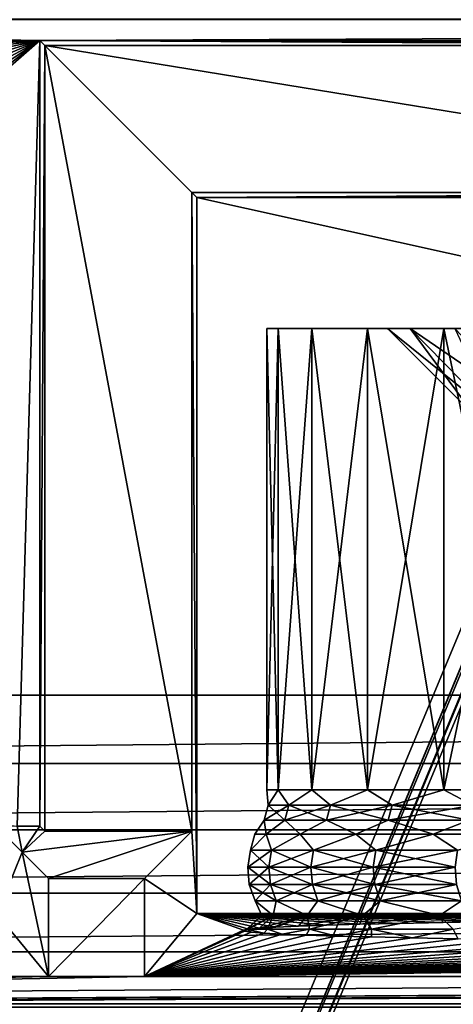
# Model space of a CAD drawing. Header units: metres. Extents: x -206 to 75, y -104 to 104.
# Tile 783 of 1056: x -20.53 to -15.57, y -41.04 to -29.76. Entities that reach past the tile are written whole.
import ezdxf

# ---------------------------------------------------------------- set-up
doc = ezdxf.new("R2010")
doc.units = ezdxf.units.M
doc.layers.add('solid_01_1-CONSUMER_THERM_B_125288', color=7, linetype='CONTINUOUS')

msp = doc.modelspace()

# ---------------------------------------------------------------- linework, layer by layer
at = {"layer": 'solid_01_1-CONSUMER_THERM_B_125288'}
for points in [[(-27.776106, 66.214066), (28.050987, 67.836098), (-27.757145, -66.232315)], [(28.050987, 67.836098), (-27.757065, -66.785934), (-27.757145, -66.232315)], [(28.050987, 67.836098), (27.851068, 67.319839), (-27.757065, -66.785934)], [(27.851068, 67.319839), (27.74942, 66.775635), (-27.757065, -66.785934)], [(27.74942, 66.775635), (-28.058632, -67.846397), (-27.858715, -67.330139)], [(27.74942, 66.775635), (27.749498, 66.222015), (-28.058632, -67.846397)], [(27.74942, 66.775635), (-27.858715, -67.330139), (-27.757065, -66.785934)], [(27.749498, 66.222015), (27.768459, -66.224365), (-28.058632, -67.846397)], [(-37.500069, 41.072453, 108.410858), (37.499931, 41.072487, 108.410858), (-37.500031, -41.072514, 108.410858)], [(37.499931, 41.072487, 108.410858), (37.499969, -41.072479, 108.410858), (-37.500031, -41.072514, 108.410858)], [(-42.500034, -37.500031, 108.5), (42.499931, 37.500008, 108.5), (-42.500069, 37.499969, 108.5)], [(-42.500034, -37.500031, 108.5), (42.499966, -37.499992, 108.5), (42.499931, 37.500008, 108.5)], [(24.999964, -29.741312, 6), (-33.989288, -29.761253, 6), (33.976685, -29.765902, 6)], [(-20.300035, -30.000021, 6), (33.976685, -29.765902, 6), (-33.989288, -29.761253, 6)], [(-20.300035, -30.000021, 6), (-33.989288, -29.761253, 6), (-33.05241, -30.18902, 6)], [(-20.300035, -30.000021, 6), (20.299963, -30.000002, 6), (33.976685, -29.765902, 6)], [(-20.300035, -30.000021, 6), (-33.05241, -30.18902, 6), (-32.189491, -30.743799, 6)], [(-20.300035, -30.000021, 6), (-32.189491, -30.743799, 6), (-31.422573, -31.407452, 6)], [(-20.300035, -30.000021, 6), (-31.422573, -31.407452, 6), (-30.755079, -32.174469, 6)], [(-20.300035, -30.000021, 6), (-30.755079, -32.174469, 6), (-30.196756, -33.038288, 6)], [(-20.300035, -30.000021, 6), (-30.196756, -33.038288, 6), (-29.76594, -33.976749, 6)], [(-20.300035, -30.000021, 6), (-29.76594, -33.976749, 6), (-29.47451, -34.964787, 6)], [(-20.300035, -30.000021, 6), (-29.47451, -34.964787, 6), (-29.327236, -35.984325, 6)], [(-20.300035, -30.000021, 6), (-29.327324, -37.016949, 6), (-29.474432, -38.03492, 6)], [(-20.557493, -39.000023, 6.00003), (-20.300035, -30.000021, 6), (-29.474432, -38.03492, 6)], [(-20.300035, -30.000021, 6), (-29.327236, -35.984325, 6), (-29.327324, -37.016949, 6)], [(-20.557493, -39.000023, 6.00003), (-20.300032, -39.000023, 6), (-20.300035, -30.000021, 6)], [(2.922302, -30.028618, 9.27799), (20.299963, -30.000002, 6), (-20.300035, -30.000021, 6)], [(-20.242439, -30.057619, 12.6), (-20.300035, -30.000021, 6), (-20.300032, -39.000023, 6)], [(-20.242439, -30.057619, 12.6), (-9.931804, -30.057613, 12.6), (-20.300035, -30.000021, 6)], [(-8.351499, -30.04751, 11.442317), (-20.300035, -30.000021, 6), (-9.931804, -30.057613, 12.6)], [(0.979667, -30.026463, 9.030996), (2.922302, -30.028618, 9.27799), (-20.300035, -30.000021, 6)], [(-0.979739, -30.026464, 9.030996), (0.979667, -30.026463, 9.030996), (-20.300035, -30.000021, 6)], [(-2.922374, -30.02862, 9.27799), (-0.979739, -30.026464, 9.030996), (-20.300035, -30.000021, 6)], [(-4.818594, -30.032898, 9.768003), (-2.922374, -30.02862, 9.27799), (-20.300035, -30.000021, 6)], [(-6.638738, -30.03923, 10.493666), (-4.818594, -30.032898, 9.768003), (-20.300035, -30.000021, 6)], [(-8.351499, -30.04751, 11.442317), (-6.638738, -30.03923, 10.493666), (-20.300035, -30.000021, 6)], [(-20.242439, -30.057619, 12.6), (-20.300032, -39.000023, 6), (-20.242435, -39.057621, 12.6)], [(-20.242439, -30.057619, 12.6), (-9.931803, -31.74242, 12.6), (-9.931804, -30.057613, 12.6)], [(-20.242439, -30.057619, 12.6), (-18.557632, -31.742424, 12.6), (-9.931803, -31.74242, 12.6)], [(-20.242439, -30.057619, 12.6), (-18.557629, -39.057617, 12.6), (-18.557632, -31.742424, 12.6)], [(-20.242439, -30.057619, 12.6), (-20.242435, -39.057621, 12.6), (-18.557629, -39.057617, 12.6)], [(-18.557632, -31.742424, 12.6), (-18.500034, -31.80002, 6), (-9.931803, -31.74242, 12.6)], [(-18.557632, -31.742424, 12.6), (-18.500031, -40.000023, 6), (-18.500034, -31.80002, 6)], [(-18.557629, -39.057617, 12.6), (-18.500031, -40.000023, 6), (-18.557632, -31.742424, 12.6)], [(-8.351479, -31.752522, 11.442305), (-9.931803, -31.74242, 12.6), (-18.500034, -31.80002, 6)], [(-8.351479, -31.752522, 11.442305), (-18.500034, -31.80002, 6), (-6.638707, -31.760799, 10.493651)], [(-6.638707, -31.760799, 10.493651), (-18.500034, -31.80002, 6), (-4.818554, -31.767132, 9.76799)], [(-4.818554, -31.767132, 9.76799), (-18.500034, -31.80002, 6), (-2.922356, -31.771406, 9.277987)], [(-2.922356, -31.771406, 9.277987), (-18.500034, -31.80002, 6), (18.499966, -31.800003, 6)], [(18.499966, -31.800003, 6), (-18.500034, -31.80002, 6), (18.499969, -40.000004, 6)], [(-18.500034, -31.80002, 6), (-18.500031, -40.000023, 6), (18.499969, -40.000004, 6)], [(-17.570976, -33.300022, 22.366535), (-17.57098, -38.584869, 22.366501), (-17.700031, -38.584869, 24.5)], [(-17.700022, -33.300022, 24.5), (-17.700031, -38.584869, 24.5), (-17.57098, -38.584869, 26.633499)], [(-17.700022, -33.300022, 24.5), (-17.570976, -33.300022, 22.366535), (-17.700031, -38.584869, 24.5)], [(-17.570976, -33.300022, 26.633467), (-17.700022, -33.300022, 24.5), (-17.57098, -38.584869, 26.633499)], [(-17.570976, -33.300022, 26.633467), (-17.570976, -33.300022, 22.366535), (-17.700022, -33.300022, 24.5)], [(-17.185709, -33.300022, 20.264149), (-17.185701, -38.584869, 20.264112), (-17.57098, -38.584869, 22.366501)], [(-17.570976, -33.300022, 22.366535), (-17.185709, -33.300022, 20.264149), (-17.57098, -38.584869, 22.366501)], [(-17.570976, -33.300022, 26.633467), (-17.57098, -38.584869, 26.633499), (-17.185701, -38.584869, 28.735888)], [(-17.185709, -33.300022, 28.735855), (-17.570976, -33.300022, 26.633467), (-17.185701, -38.584869, 28.735888)], [(-17.185709, -33.300022, 28.735855), (-17.185709, -33.300022, 20.264149), (-17.570976, -33.300022, 22.366535)], [(-17.185709, -33.300022, 28.735855), (-17.570976, -33.300022, 22.366535), (-17.570976, -33.300022, 26.633467)], [(-17.185709, -33.300022, 20.264149), (-16.549833, -33.300018, 18.223518), (-17.185701, -38.584869, 20.264112)], [(-16.549829, -33.300018, 30.776491), (-17.185709, -33.300022, 28.735855), (-16.54982, -38.584869, 30.776506)], [(-16.549829, -33.300018, 30.776491), (-16.549833, -33.300018, 18.223518), (-17.185709, -33.300022, 20.264149)], [(-16.549829, -33.300018, 30.776491), (-17.185709, -33.300022, 20.264149), (-17.185709, -33.300022, 28.735855)], [(-17.185709, -33.300022, 28.735855), (-17.185701, -38.584869, 28.735888), (-16.54982, -38.584869, 30.776506)], [(-16.549833, -33.300018, 18.223518), (-16.54982, -38.584869, 18.223494), (-17.185701, -38.584869, 20.264112)], [(-16.549833, -33.300018, 18.223518), (-15.672628, -33.300018, 16.274437), (-16.54982, -38.584869, 18.223494)], [(-16.06044, -33.300018, 21.436363), (-15.672628, -33.300018, 16.274437), (-16.549833, -33.300018, 18.223518)], [(-16.317772, -33.300018, 25.526604), (-16.549833, -33.300018, 18.223518), (-16.549829, -33.300018, 30.776491)], [(-16.317772, -33.300018, 23.473396), (-16.06044, -33.300018, 21.436363), (-16.549833, -33.300018, 18.223518)], [(-16.317772, -33.300018, 25.526604), (-16.317772, -33.300018, 23.473396), (-16.549833, -33.300018, 18.223518)], [(-16.549829, -33.300018, 30.776491), (-16.54982, -38.584869, 30.776506), (-15.672604, -38.584869, 32.725601)], [(-15.672622, -33.300018, 32.725574), (-16.549829, -33.300018, 30.776491), (-15.672604, -38.584869, 32.725601)], [(-16.317772, -33.300018, 25.526604), (-16.549829, -33.300018, 30.776491), (-15.672622, -33.300018, 32.725574)], [(-15.672628, -33.300018, 16.274437), (-15.672604, -38.584869, 16.274401), (-16.54982, -38.584869, 18.223494)], [(-16.06044, -33.300018, 27.563637), (-16.317772, -33.300018, 25.526604), (-15.672622, -33.300018, 32.725574)], [(-15.078142, -34.300018, 21.623693), (-16.06044, -33.300018, 21.436363), (-16.317772, -33.300018, 23.473396)], [(-15.319744, -34.300018, 23.536163), (-16.317772, -33.300018, 23.473396), (-16.317772, -33.300018, 25.526604)], [(-15.078142, -34.300018, 21.623693), (-16.317772, -33.300018, 23.473396), (-15.319744, -34.300018, 23.536163)], [(-15.319744, -34.300018, 25.463837), (-16.317772, -33.300018, 25.526604), (-16.06044, -33.300018, 27.563637)], [(-15.319744, -34.300018, 23.536163), (-16.317772, -33.300018, 25.526604), (-15.319744, -34.300018, 25.463837)], [(-16.06044, -33.300018, 21.436363), (-15.549825, -33.300018, 19.447628), (-15.672628, -33.300018, 16.274437)], [(-15.549825, -33.300018, 29.552372), (-16.06044, -33.300018, 27.563637), (-15.672622, -33.300018, 32.725574)], [(-14.598749, -34.300018, 19.756582), (-15.549825, -33.300018, 19.447628), (-16.06044, -33.300018, 21.436363)], [(-14.598749, -34.300018, 19.756582), (-16.06044, -33.300018, 21.436363), (-15.078142, -34.300018, 21.623693)], [(-15.078142, -34.300018, 27.376307), (-16.06044, -33.300018, 27.563637), (-15.549825, -33.300018, 29.552372)], [(-15.319744, -34.300018, 25.463837), (-16.06044, -33.300018, 27.563637), (-15.078142, -34.300018, 27.376307)], [(-15.672628, -33.300018, 16.274437), (-14.56685, -33.300018, 14.445255), (-15.672604, -38.584869, 16.274401)], [(-14.793977, -33.300018, 17.538559), (-14.56685, -33.300018, 14.445255), (-15.672628, -33.300018, 16.274437)], [(-15.549825, -33.300018, 19.447628), (-14.793977, -33.300018, 17.538559), (-15.672628, -33.300018, 16.274437)], [(-15.672622, -33.300018, 32.725574), (-15.672604, -38.584869, 32.725601), (-14.566847, -38.584869, 34.554745)], [(-14.566838, -33.300018, 34.55476), (-15.672622, -33.300018, 32.725574), (-14.566847, -38.584869, 34.554745)], [(-15.549825, -33.300018, 29.552372), (-15.672622, -33.300018, 32.725574), (-14.566838, -33.300018, 34.55476)], [(-14.56685, -33.300018, 14.445255), (-14.566847, -38.584869, 14.445254), (-15.672604, -38.584869, 16.274401)], [(-42.438435, -38.282444, 108.5), (42.499966, -37.499992, 108.5), (-42.500034, -37.500031, 108.5)], [(-42.438435, -38.282444, 108.5), (42.43837, -38.282402, 108.5), (42.499966, -37.499992, 108.5)], [(-42.255394, -39.044895, 108.5), (42.43837, -38.282402, 108.5), (-42.438435, -38.282444, 108.5)], [(-42.255394, -39.044895, 108.5), (42.255329, -39.044853, 108.5), (42.43837, -38.282402, 108.5)], [(-17.685789, -38.761543, 23.469921), (-17.700031, -38.584869, 24.5), (-17.57098, -38.584869, 22.366501)], [(-17.685789, -38.761543, 25.530079), (-17.57098, -38.584869, 26.633499), (-17.700031, -38.584869, 24.5)], [(-17.685789, -38.761543, 23.469921), (-17.685789, -38.761543, 25.530079), (-17.700031, -38.584869, 24.5)], [(-17.446621, -38.761543, 21.423697), (-17.685789, -38.761543, 23.469921), (-17.57098, -38.584869, 22.366501)], [(-17.685789, -38.761543, 25.530079), (-17.446621, -38.761543, 27.576303), (-17.57098, -38.584869, 26.633499)], [(-17.446621, -38.761543, 21.423697), (-17.57098, -38.584869, 22.366501), (-17.185701, -38.584869, 20.264112)], [(-17.446621, -38.761543, 27.576303), (-17.185701, -38.584869, 28.735888), (-17.57098, -38.584869, 26.633499)], [(-16.971516, -38.761543, 19.419071), (-17.446621, -38.761543, 21.423697), (-17.185701, -38.584869, 20.264112)], [(-17.446621, -38.761543, 27.576303), (-16.971516, -38.761543, 29.580929), (-17.185701, -38.584869, 28.735888)], [(-16.971516, -38.761543, 19.419071), (-17.185701, -38.584869, 20.264112), (-16.54982, -38.584869, 18.223494)], [(-16.971516, -38.761543, 29.580929), (-16.54982, -38.584869, 30.776506), (-17.185701, -38.584869, 28.735888)], [(-16.266901, -38.761543, 17.483158), (-16.971516, -38.761543, 19.419071), (-16.54982, -38.584869, 18.223494)], [(-16.971516, -38.761543, 29.580929), (-16.266901, -38.761543, 31.516842), (-16.54982, -38.584869, 30.776506)], [(-16.266901, -38.761543, 17.483158), (-16.54982, -38.584869, 18.223494), (-15.672604, -38.584869, 16.274401)], [(-16.266901, -38.761543, 31.516842), (-15.672604, -38.584869, 32.725601), (-16.54982, -38.584869, 30.776506)], [(-15.342304, -38.761539, 15.642135), (-16.266901, -38.761543, 17.483158), (-15.672604, -38.584869, 16.274401)], [(-16.266901, -38.761543, 31.516842), (-15.342304, -38.761539, 33.357864), (-15.672604, -38.584869, 32.725601)], [(-15.342304, -38.761539, 15.642135), (-15.672604, -38.584869, 16.274401), (-14.566847, -38.584869, 14.445254)], [(-15.342304, -38.761539, 33.357864), (-14.566847, -38.584869, 34.554745), (-15.672604, -38.584869, 32.725601)], [(-17.732531, -38.932987, 25.532801), (-17.685789, -38.761543, 25.530079), (-17.685789, -38.761543, 23.469921)], [(-17.732531, -38.932987, 25.532801), (-17.492729, -38.932987, 27.584435), (-17.685789, -38.761543, 25.530079)], [(-17.732531, -38.932987, 23.467199), (-17.685789, -38.761543, 23.469921), (-17.446621, -38.761543, 21.423697)], [(-17.732531, -38.932987, 23.467199), (-17.732531, -38.932987, 25.532801), (-17.685789, -38.761543, 23.469921)], [(-17.492729, -38.932987, 21.415565), (-17.732531, -38.932987, 23.467199), (-17.446621, -38.761543, 21.423697)], [(-17.492729, -38.932987, 27.584435), (-17.446621, -38.761543, 27.576303), (-17.685789, -38.761543, 25.530079)], [(-17.492729, -38.932987, 27.584435), (-17.016369, -38.932987, 29.594357), (-17.446621, -38.761543, 27.576303)], [(-17.492729, -38.932987, 21.415565), (-17.446621, -38.761543, 21.423697), (-16.971516, -38.761543, 19.419071)], [(-17.016369, -38.932987, 19.405643), (-17.492729, -38.932987, 21.415565), (-16.971516, -38.761543, 19.419071)], [(-17.016369, -38.932987, 29.594357), (-16.971516, -38.761543, 29.580929), (-17.446621, -38.761543, 27.576303)], [(-17.016369, -38.932987, 29.594357), (-16.309891, -38.932987, 31.535387), (-16.971516, -38.761543, 29.580929)], [(-17.016369, -38.932987, 19.405643), (-16.971516, -38.761543, 19.419071), (-16.266901, -38.761543, 17.483158)], [(-16.309891, -38.932987, 17.464613), (-17.016369, -38.932987, 19.405643), (-16.266901, -38.761543, 17.483158)], [(-16.309891, -38.932987, 31.535387), (-16.266901, -38.761543, 31.516842), (-16.971516, -38.761543, 29.580929)], [(-16.309891, -38.932987, 17.464613), (-16.266901, -38.761543, 17.483158), (-15.342304, -38.761539, 15.642135)], [(-15.382851, -38.932987, 15.618725), (-16.309891, -38.932987, 17.464613), (-15.342304, -38.761539, 15.642135)], [(-16.309891, -38.932987, 31.535387), (-15.382851, -38.932987, 33.381275), (-16.266901, -38.761543, 31.516842)], [(-15.382851, -38.932987, 33.381275), (-15.342304, -38.761539, 33.357864), (-16.266901, -38.761543, 31.516842)], [(-20.557493, -39.000023, 6.00003), (-20.800035, -39.003925, 5.999485), (-20.500553, -39.2995, 40.316833)], [(-20.500553, -39.2995, 40.316833), (-20.800035, -39.003925, 5.999485), (-20.791395, -40.010384, 6.989528)], [(-20.557493, -39.000023, 6.00003), (-20.500553, -39.2995, 40.316833), (-20.300032, -39.000023, 6)], [(-20.242435, -39.057621, 12.6), (-20.300032, -39.000023, 6), (-20.500553, -39.2995, 40.316833)], [(-17.732531, -38.932987, 23.467199), (-17.708855, -39.093288, 22.34976), (-17.838921, -39.093288, 24.5)], [(-17.732531, -38.932987, 25.532801), (-17.838921, -39.093288, 24.5), (-17.708855, -39.093288, 26.65024)], [(-17.732531, -38.932987, 23.467199), (-17.838921, -39.093288, 24.5), (-17.732531, -38.932987, 25.532801)], [(-17.492729, -38.932987, 21.415565), (-17.708855, -39.093288, 22.34976), (-17.732531, -38.932987, 23.467199)], [(-17.732531, -38.932987, 25.532801), (-17.708855, -39.093288, 26.65024), (-17.492729, -38.932987, 27.584435)], [(-17.492729, -38.932987, 21.415565), (-17.320555, -39.093288, 20.230875), (-17.708855, -39.093288, 22.34976)], [(-17.492729, -38.932987, 27.584435), (-17.708855, -39.093288, 26.65024), (-17.320555, -39.093288, 28.769125)], [(-17.016369, -38.932987, 19.405643), (-17.320555, -39.093288, 20.230875), (-17.492729, -38.932987, 21.415565)], [(-17.492729, -38.932987, 27.584435), (-17.320555, -39.093288, 28.769125), (-17.016369, -38.932987, 29.594357)], [(-17.016369, -38.932987, 19.405643), (-16.679682, -39.093288, 18.174242), (-17.320555, -39.093288, 20.230875)], [(-17.016369, -38.932987, 29.594357), (-17.320555, -39.093288, 28.769125), (-16.679682, -39.093288, 30.825758)], [(-16.309891, -38.932987, 17.464613), (-16.679682, -39.093288, 18.174242), (-17.016369, -38.932987, 19.405643)], [(-17.016369, -38.932987, 29.594357), (-16.679682, -39.093288, 30.825758), (-16.309891, -38.932987, 31.535387)], [(-16.309891, -38.932987, 17.464613), (-15.795584, -39.093285, 16.209854), (-16.679682, -39.093288, 18.174242)], [(-16.309891, -38.932987, 31.535387), (-16.679682, -39.093288, 30.825758), (-15.795584, -39.093285, 32.790146)], [(-15.382851, -38.932987, 15.618725), (-15.795584, -39.093285, 16.209854), (-16.309891, -38.932987, 17.464613)], [(-16.309891, -38.932987, 31.535387), (-15.795584, -39.093285, 32.790146), (-15.382851, -38.932987, 33.381275)], [(-15.382851, -38.932987, 15.618725), (-14.681149, -39.093285, 14.366356), (-15.795584, -39.093285, 16.209854)], [(-15.382851, -38.932987, 33.381275), (-15.795584, -39.093285, 32.790146), (-14.681149, -39.093285, 34.633644)], [(-41.954891, -39.770306, 108.5), (42.255329, -39.044853, 108.5), (-42.255394, -39.044895, 108.5)], [(-41.954891, -39.770306, 108.5), (41.95483, -39.770264, 108.5), (42.255329, -39.044853, 108.5)], [(-18.557629, -39.057617, 12.6), (-20.500553, -39.2995, 40.316833), (-20.197878, -39.602177, 75)], [(-20.242435, -39.057621, 12.6), (-20.500553, -39.2995, 40.316833), (-18.557629, -39.057617, 12.6)], [(-18.557629, -39.057617, 12.6), (-20.197878, -39.602177, 75), (-19.102186, -39.602177, 75)], [(-18.557629, -39.057617, 12.6), (-19.102186, -39.602177, 75), (-18.500031, -40.000023, 6)], [(-17.708855, -39.093288, 22.34976), (-17.645697, -39.275604, 21.388594), (-17.887596, -39.275604, 23.458168)], [(-17.838921, -39.093288, 24.5), (-17.887596, -39.275604, 23.458168), (-17.887596, -39.275604, 25.541832)], [(-17.838921, -39.093288, 24.5), (-17.708855, -39.093288, 22.34976), (-17.887596, -39.275604, 23.458168)], [(-17.708855, -39.093288, 26.65024), (-17.887596, -39.275604, 25.541832), (-17.645697, -39.275604, 27.611406)], [(-17.708855, -39.093288, 26.65024), (-17.838921, -39.093288, 24.5), (-17.887596, -39.275604, 25.541832)], [(-17.708855, -39.093288, 22.34976), (-17.320555, -39.093288, 20.230875), (-17.645697, -39.275604, 21.388594)], [(-17.320555, -39.093288, 28.769125), (-17.708855, -39.093288, 26.65024), (-17.645697, -39.275604, 27.611406)], [(-17.320555, -39.093288, 20.230875), (-17.165171, -39.275604, 19.361095), (-17.645697, -39.275604, 21.388594)], [(-17.320555, -39.093288, 28.769125), (-17.645697, -39.275604, 27.611406), (-17.165171, -39.275604, 29.638905)], [(-17.320555, -39.093288, 20.230875), (-16.679682, -39.093288, 18.174242), (-17.165171, -39.275604, 19.361095)], [(-16.679682, -39.093288, 30.825758), (-17.320555, -39.093288, 28.769125), (-17.165171, -39.275604, 29.638905)], [(-16.679682, -39.093288, 18.174242), (-16.452517, -39.275604, 17.403091), (-17.165171, -39.275604, 19.361095)], [(-16.679682, -39.093288, 30.825758), (-17.165171, -39.275604, 29.638905), (-16.452517, -39.275604, 31.596909)], [(-16.679682, -39.093288, 18.174242), (-15.795584, -39.093285, 16.209854), (-16.452517, -39.275604, 17.403091)], [(-15.795584, -39.093285, 32.790146), (-16.679682, -39.093288, 30.825758), (-16.452517, -39.275604, 31.596909)], [(-15.795584, -39.093285, 16.209854), (-15.51737, -39.275604, 15.54106), (-16.452517, -39.275604, 17.403091)], [(-15.795584, -39.093285, 32.790146), (-16.452517, -39.275604, 31.596909), (-15.51737, -39.275604, 33.458939)], [(-15.795584, -39.093285, 16.209854), (-14.681149, -39.093285, 14.366356), (-15.51737, -39.275604, 15.54106)], [(-14.681149, -39.093285, 34.633644), (-15.795584, -39.093285, 32.790146), (-15.51737, -39.275604, 33.458939)], [(-20.500553, -39.2995, 40.316833), (-20.791395, -40.010384, 6.989528), (-20.197878, -40.722614, 75)], [(-20.500553, -39.2995, 40.316833), (-20.197878, -40.722614, 75), (-20.197878, -39.602177, 75)], [(-17.645697, -39.275604, 21.388594), (-17.676846, -39.471966, 21.383101), (-17.919172, -39.471966, 23.456329)], [(-17.887596, -39.275604, 23.458168), (-17.919172, -39.471966, 23.456329), (-17.919172, -39.471966, 25.543671)], [(-17.887596, -39.275604, 23.458168), (-17.645697, -39.275604, 21.388594), (-17.919172, -39.471966, 23.456329)], [(-17.887596, -39.275604, 25.541832), (-17.919172, -39.471966, 25.543671), (-17.676846, -39.471966, 27.616899)], [(-17.887596, -39.275604, 25.541832), (-17.887596, -39.275604, 23.458168), (-17.919172, -39.471966, 25.543671)], [(-17.645697, -39.275604, 27.611406), (-17.887596, -39.275604, 25.541832), (-17.676846, -39.471966, 27.616899)], [(-17.165171, -39.275604, 19.361095), (-17.195473, -39.471966, 19.352022), (-17.676846, -39.471966, 21.383101)], [(-17.645697, -39.275604, 21.388594), (-17.165171, -39.275604, 19.361095), (-17.676846, -39.471966, 21.383101)], [(-17.645697, -39.275604, 27.611406), (-17.676846, -39.471966, 27.616899), (-17.195473, -39.471966, 29.647978)], [(-17.165171, -39.275604, 29.638905), (-17.645697, -39.275604, 27.611406), (-17.195473, -39.471966, 29.647978)], [(-16.452517, -39.275604, 17.403091), (-16.48156, -39.471966, 17.390564), (-17.195473, -39.471966, 19.352022)], [(-17.165171, -39.275604, 19.361095), (-16.452517, -39.275604, 17.403091), (-17.195473, -39.471966, 19.352022)], [(-17.165171, -39.275604, 29.638905), (-17.195473, -39.471966, 29.647978), (-16.48156, -39.471966, 31.609436)], [(-16.452517, -39.275604, 31.596909), (-17.165171, -39.275604, 29.638905), (-16.48156, -39.471966, 31.609436)], [(-15.51737, -39.275604, 15.54106), (-15.544762, -39.471966, 15.525246), (-16.48156, -39.471966, 17.390564)], [(-16.452517, -39.275604, 17.403091), (-15.51737, -39.275604, 15.54106), (-16.48156, -39.471966, 17.390564)], [(-16.452517, -39.275604, 31.596909), (-16.48156, -39.471966, 31.609436), (-15.544762, -39.471966, 33.474754)], [(-15.51737, -39.275604, 33.458939), (-16.452517, -39.275604, 31.596909), (-15.544762, -39.471966, 33.474754)], [(-17.919172, -39.471966, 23.456329), (-17.901415, -39.670059, 23.457363), (-17.901415, -39.670059, 25.542637)], [(-17.919172, -39.471966, 23.456329), (-17.676846, -39.471966, 21.383101), (-17.901415, -39.670059, 23.457363)], [(-17.919172, -39.471966, 25.543671), (-17.901415, -39.670059, 25.542637), (-17.659328, -39.670059, 27.613811)], [(-17.919172, -39.471966, 25.543671), (-17.919172, -39.471966, 23.456329), (-17.901415, -39.670059, 25.542637)], [(-17.676846, -39.471966, 27.616899), (-17.919172, -39.471966, 25.543671), (-17.659328, -39.670059, 27.613811)], [(-17.676846, -39.471966, 21.383101), (-17.659328, -39.670059, 21.386189), (-17.901415, -39.670059, 23.457363)], [(-17.676846, -39.471966, 21.383101), (-17.195473, -39.471966, 19.352022), (-17.659328, -39.670059, 21.386189)], [(-17.676846, -39.471966, 27.616899), (-17.659328, -39.670059, 27.613811), (-17.178432, -39.670059, 29.642876)], [(-17.195473, -39.471966, 29.647978), (-17.676846, -39.471966, 27.616899), (-17.178432, -39.670059, 29.642876)], [(-17.195473, -39.471966, 19.352022), (-17.178432, -39.670059, 19.357124), (-17.659328, -39.670059, 21.386189)], [(-17.195473, -39.471966, 19.352022), (-16.48156, -39.471966, 17.390564), (-17.178432, -39.670059, 19.357124)], [(-17.195473, -39.471966, 29.647978), (-17.178432, -39.670059, 29.642876), (-16.465225, -39.670059, 31.602392)], [(-16.48156, -39.471966, 31.609436), (-17.195473, -39.471966, 29.647978), (-16.465225, -39.670059, 31.602392)], [(-16.48156, -39.471966, 17.390564), (-16.465225, -39.670059, 17.397608), (-17.178432, -39.670059, 19.357124)], [(-16.48156, -39.471966, 17.390564), (-15.544762, -39.471966, 15.525246), (-16.465225, -39.670059, 17.397608)], [(-16.48156, -39.471966, 31.609436), (-16.465225, -39.670059, 31.602392), (-15.529357, -39.670059, 33.465858)], [(-15.544762, -39.471966, 33.474754), (-16.48156, -39.471966, 31.609436), (-15.529357, -39.670059, 33.465858)], [(-15.544762, -39.471966, 15.525246), (-15.529357, -39.670059, 15.53414), (-16.465225, -39.670059, 17.397608)], [(-19.102186, -39.602177, 75), (-20.197878, -40.722614, 75), (-19.102184, -40.722614, 75)], [(-19.102186, -39.602177, 75), (-20.197878, -39.602177, 75), (-20.197878, -40.722614, 75)], [(-19.102186, -39.602177, 75), (-19.102184, -40.722614, 75), (-18.500031, -40.000023, 6)], [(-17.901415, -39.670059, 23.457363), (-17.835421, -39.857643, 23.461206), (-17.835421, -39.857643, 25.538794)], [(-17.901415, -39.670059, 23.457363), (-17.659328, -39.670059, 21.386189), (-17.835421, -39.857643, 23.461206)], [(-17.901415, -39.670059, 25.542637), (-17.835421, -39.857643, 25.538794), (-17.594229, -39.857643, 27.602331)], [(-17.901415, -39.670059, 25.542637), (-17.901415, -39.670059, 23.457363), (-17.835421, -39.857643, 25.538794)], [(-17.659328, -39.670059, 27.613811), (-17.901415, -39.670059, 25.542637), (-17.594229, -39.857643, 27.602331)], [(-17.659328, -39.670059, 21.386189), (-17.594229, -39.857643, 21.397669), (-17.835421, -39.857643, 23.461206)], [(-17.659328, -39.670059, 21.386189), (-17.178432, -39.670059, 19.357124), (-17.594229, -39.857643, 21.397669)], [(-17.659328, -39.670059, 27.613811), (-17.594229, -39.857643, 27.602331), (-17.115105, -39.857643, 29.623917)], [(-17.178432, -39.670059, 29.642876), (-17.659328, -39.670059, 27.613811), (-17.115105, -39.857643, 29.623917)], [(-17.178432, -39.670059, 19.357124), (-17.115105, -39.857643, 19.376083), (-17.594229, -39.857643, 21.397669)], [(-17.178432, -39.670059, 19.357124), (-16.465225, -39.670059, 17.397608), (-17.115105, -39.857643, 19.376083)], [(-17.178432, -39.670059, 29.642876), (-17.115105, -39.857643, 29.623917), (-16.404528, -39.857643, 31.576208)], [(-16.465225, -39.670059, 31.602392), (-17.178432, -39.670059, 29.642876), (-16.404528, -39.857643, 31.576208)], [(-16.465225, -39.670059, 17.397608), (-16.404528, -39.857643, 17.423792), (-17.115105, -39.857643, 19.376083)], [(-16.465225, -39.670059, 17.397608), (-15.529357, -39.670059, 15.53414), (-16.404528, -39.857643, 17.423792)], [(-16.465225, -39.670059, 31.602392), (-16.404528, -39.857643, 31.576208), (-15.472109, -39.857643, 33.432808)], [(-15.529357, -39.670059, 33.465858), (-16.465225, -39.670059, 31.602392), (-15.472109, -39.857643, 33.432808)], [(-15.529357, -39.670059, 15.53414), (-15.472109, -39.857643, 15.567192), (-16.404528, -39.857643, 17.423792)], [(-41.545181, -40.43885, 108.5), (41.95483, -39.770264, 108.5), (-41.954891, -39.770306, 108.5)], [(-41.545181, -40.43885, 108.5), (41.545116, -40.438808, 108.5), (41.95483, -39.770264, 108.5)], [(-17.835421, -39.857643, 23.461206), (-17.626377, -40.022522, 22.359819), (-17.755831, -40.022522, 24.5)], [(-17.835421, -39.857643, 23.461206), (-17.594229, -39.857643, 21.397669), (-17.626377, -40.022522, 22.359819)], [(-17.835421, -39.857643, 25.538794), (-17.755831, -40.022522, 24.5), (-17.626377, -40.022522, 26.640181)], [(-17.835421, -39.857643, 25.538794), (-17.835421, -39.857643, 23.461206), (-17.755831, -40.022522, 24.5)], [(-17.594229, -39.857643, 27.602331), (-17.835421, -39.857643, 25.538794), (-17.626377, -40.022522, 26.640181)], [(-17.594229, -39.857643, 21.397669), (-17.239895, -40.022522, 20.250816), (-17.626377, -40.022522, 22.359819)], [(-17.594229, -39.857643, 27.602331), (-17.626377, -40.022522, 26.640181), (-17.239895, -40.022522, 28.749184)], [(-17.594229, -39.857643, 21.397669), (-17.115105, -39.857643, 19.376083), (-17.239895, -40.022522, 20.250816)], [(-17.115105, -39.857643, 29.623917), (-17.594229, -39.857643, 27.602331), (-17.239895, -40.022522, 28.749184)], [(-17.115105, -39.857643, 19.376083), (-16.602013, -40.022522, 18.20376), (-17.239895, -40.022522, 20.250816)], [(-17.115105, -39.857643, 29.623917), (-17.239895, -40.022522, 28.749184), (-16.602013, -40.022522, 30.79624)], [(-17.115105, -39.857643, 19.376083), (-16.404528, -39.857643, 17.423792), (-16.602013, -40.022522, 18.20376)], [(-16.404528, -39.857643, 31.576208), (-17.115105, -39.857643, 29.623917), (-16.602013, -40.022522, 30.79624)], [(-16.404528, -39.857643, 17.423792), (-15.722048, -40.022518, 16.248537), (-16.602013, -40.022522, 18.20376)], [(-16.404528, -39.857643, 31.576208), (-16.602013, -40.022522, 30.79624), (-15.722048, -40.022518, 32.751465)], [(-16.404528, -39.857643, 17.423792), (-15.472109, -39.857643, 15.567192), (-15.722048, -40.022518, 16.248537)], [(-15.472109, -39.857643, 33.432808), (-16.404528, -39.857643, 31.576208), (-15.722048, -40.022518, 32.751465)], [(-15.472109, -39.857643, 15.567192), (-14.612787, -40.022518, 14.413583), (-15.722048, -40.022518, 16.248537)], [(-15.472109, -39.857643, 33.432808), (-15.722048, -40.022518, 32.751465), (-14.612787, -40.022518, 34.586418)], [(-20.197878, -40.722614, 75), (-20.791395, -40.010384, 6.989528), (-30.742418, -40.722618, 75)], [(-17.96694, -40.191696, 24.303017), (-18.500031, -40.000023, 6), (-19.102184, -40.722614, 75)], [(-0.000035, -40.007343, 6.7), (18.499969, -40.000004, 6), (-18.500031, -40.000023, 6)], [(-2.075664, -40.008617, 6.821433), (-0.000035, -40.007343, 6.7), (-18.500031, -40.000023, 6)], [(-4.122982, -40.012413, 7.184074), (-2.075664, -40.008617, 6.821433), (-18.500031, -40.000023, 6)], [(-6.114054, -40.018688, 7.782981), (-4.122982, -40.012413, 7.184074), (-18.500031, -40.000023, 6)], [(-8.021713, -40.027348, 8.609983), (-6.114054, -40.018688, 7.782981), (-18.500031, -40.000023, 6)], [(-9.819933, -40.03828, 9.653804), (-8.021713, -40.027348, 8.609983), (-18.500031, -40.000023, 6)], [(-11.484176, -40.051334, 10.900205), (-9.819933, -40.03828, 9.653804), (-18.500031, -40.000023, 6)], [(-12.308443, -40.058937, 11.626254), (-11.484176, -40.051334, 10.900205), (-18.500031, -40.000023, 6)], [(-13.086268, -40.067051, 12.40095), (-12.308443, -40.058937, 11.626254), (-18.500031, -40.000023, 6)], [(-13.815066, -40.075645, 13.221654), (-13.086268, -40.067051, 12.40095), (-18.500031, -40.000023, 6)], [(-14.491858, -40.084686, 14.084962), (-13.815066, -40.075645, 13.221654), (-18.500031, -40.000023, 6)], [(-15.114457, -40.094147, 14.988003), (-14.491858, -40.084686, 14.084962), (-18.500031, -40.000023, 6)], [(-15.680344, -40.103981, 15.927099), (-15.114457, -40.094147, 14.988003), (-18.500031, -40.000023, 6)], [(-16.18762, -40.114159, 16.899027), (-15.680344, -40.103981, 15.927099), (-18.500031, -40.000023, 6)], [(-16.634302, -40.124641, 17.899973), (-16.18762, -40.114159, 16.899027), (-18.500031, -40.000023, 6)], [(-17.018818, -40.135391, 18.926363), (-16.634302, -40.124641, 17.899973), (-18.500031, -40.000023, 6)], [(-17.33971, -40.146362, 19.974289), (-17.018818, -40.135391, 18.926363), (-18.500031, -40.000023, 6)], [(-17.595808, -40.157524, 21.03994), (-17.33971, -40.146362, 19.974289), (-18.500031, -40.000023, 6)], [(-17.786148, -40.168827, 22.119284), (-17.595808, -40.157524, 21.03994), (-18.500031, -40.000023, 6)], [(-17.910011, -40.180233, 23.208321), (-17.786148, -40.168827, 22.119284), (-18.500031, -40.000023, 6)], [(-17.96694, -40.191696, 24.303017), (-17.910011, -40.180233, 23.208321), (-18.500031, -40.000023, 6)], [(-17.93047, -40.182396, 25.507071), (-17.755831, -40.022522, 24.5), (-17.925934, -40.1824, 23.41519)], [(-17.93047, -40.182396, 25.507071), (-17.626377, -40.022522, 26.640181), (-17.755831, -40.022522, 24.5)], [(-17.93047, -40.182396, 25.507071), (-17.691826, -40.182396, 27.584677), (-17.626377, -40.022522, 26.640181)], [(-17.626377, -40.022522, 22.359819), (-17.910011, -40.180233, 23.208321), (-17.925934, -40.1824, 23.41519)], [(-17.755831, -40.022522, 24.5), (-17.626377, -40.022522, 22.359819), (-17.925934, -40.1824, 23.41519)], [(-17.626377, -40.022522, 22.359819), (-17.786148, -40.168827, 22.119284), (-17.910011, -40.180233, 23.208321)], [(-17.239895, -40.022522, 20.250816), (-17.595808, -40.157524, 21.03994), (-17.786148, -40.168827, 22.119284)], [(-17.626377, -40.022522, 22.359819), (-17.239895, -40.022522, 20.250816), (-17.786148, -40.168827, 22.119284)], [(-17.691826, -40.182396, 27.584677), (-17.239895, -40.022522, 28.749184), (-17.626377, -40.022522, 26.640181)], [(-17.691826, -40.182396, 27.584677), (-17.213276, -40.182396, 29.620453), (-17.239895, -40.022522, 28.749184)], [(-17.239895, -40.022522, 20.250816), (-17.33971, -40.146362, 19.974289), (-17.595808, -40.157524, 21.03994)], [(-16.602013, -40.022522, 18.20376), (-17.018818, -40.135391, 18.926363), (-17.33971, -40.146362, 19.974289)], [(-17.239895, -40.022522, 20.250816), (-16.602013, -40.022522, 18.20376), (-17.33971, -40.146362, 19.974289)], [(-17.213276, -40.182396, 29.620453), (-16.602013, -40.022522, 30.79624), (-17.239895, -40.022522, 28.749184)], [(-17.213276, -40.182396, 29.620453), (-16.501308, -40.182396, 31.586796), (-16.602013, -40.022522, 30.79624)], [(-16.602013, -40.022522, 18.20376), (-16.634302, -40.124641, 17.899973), (-17.018818, -40.135391, 18.926363)], [(-15.722048, -40.022518, 16.248537), (-16.18762, -40.114159, 16.899027), (-16.634302, -40.124641, 17.899973)], [(-16.602013, -40.022522, 18.20376), (-15.722048, -40.022518, 16.248537), (-16.634302, -40.124641, 17.899973)], [(-16.501308, -40.182396, 31.586796), (-15.722048, -40.022518, 32.751465), (-16.602013, -40.022522, 30.79624)], [(-16.501308, -40.182396, 31.586796), (-15.565579, -40.182396, 33.457039), (-15.722048, -40.022518, 32.751465)], [(-15.722048, -40.022518, 16.248537), (-15.680344, -40.103981, 15.927099), (-16.18762, -40.114159, 16.899027)], [(-15.722048, -40.022518, 16.248537), (-14.612787, -40.022518, 14.413583), (-15.680344, -40.103981, 15.927099)], [(-15.565579, -40.182396, 33.457039), (-14.612787, -40.022518, 34.586418), (-15.722048, -40.022518, 32.751465)], [(-14.612787, -40.022518, 14.413583), (-15.114457, -40.094147, 14.988003), (-15.680344, -40.103981, 15.927099)], [(-17.956709, -40.203175, 25.39922), (-17.96694, -40.191696, 24.303017), (-19.102184, -40.722614, 75)], [(-17.879328, -40.21463, 26.493006), (-17.956709, -40.203175, 25.39922), (-19.102184, -40.722614, 75)], [(-17.735106, -40.226013, 27.580021), (-17.879328, -40.21463, 26.493006), (-19.102184, -40.722614, 75)], [(-17.524492, -40.237289, 28.656582), (-17.735106, -40.226013, 27.580021), (-19.102184, -40.722614, 75)], [(-17.248356, -40.248405, 29.718208), (-17.524492, -40.237289, 28.656582), (-19.102184, -40.722614, 75)], [(-16.907572, -40.259331, 30.761414), (-17.248356, -40.248405, 29.718208), (-19.102184, -40.722614, 75)], [(-16.503531, -40.270016, 31.781845), (-16.907572, -40.259331, 30.761414), (-19.102184, -40.722614, 75)], [(-17.96694, -40.191696, 24.303017), (-17.925934, -40.1824, 23.41519), (-17.910011, -40.180233, 23.208321)], [(-17.956709, -40.203175, 25.39922), (-17.925934, -40.1824, 23.41519), (-17.96694, -40.191696, 24.303017)], [(-17.93047, -40.182396, 25.507071), (-17.925934, -40.1824, 23.41519), (-17.956709, -40.203175, 25.39922)], [(-17.93047, -40.182396, 25.507071), (-17.956709, -40.203175, 25.39922), (-17.879328, -40.21463, 26.493006)], [(-17.93047, -40.182396, 25.507071), (-17.879328, -40.21463, 26.493006), (-17.735106, -40.226013, 27.580021)], [(-17.93047, -40.182396, 25.507071), (-17.735106, -40.226013, 27.580021), (-17.691826, -40.182396, 27.584677)], [(-17.691826, -40.182396, 27.584677), (-17.735106, -40.226013, 27.580021), (-17.524492, -40.237289, 28.656582)], [(-17.691826, -40.182396, 27.584677), (-17.524492, -40.237289, 28.656582), (-17.213276, -40.182396, 29.620453)], [(-17.213276, -40.182396, 29.620453), (-17.524492, -40.237289, 28.656582), (-17.248356, -40.248405, 29.718208)], [(-17.213276, -40.182396, 29.620453), (-17.248356, -40.248405, 29.718208), (-16.907572, -40.259331, 30.761414)], [(-17.213276, -40.182396, 29.620453), (-16.907572, -40.259331, 30.761414), (-16.501308, -40.182396, 31.586796)], [(-16.501308, -40.182396, 31.586796), (-16.907572, -40.259331, 30.761414), (-16.503531, -40.270016, 31.781845)], [(-16.501308, -40.182396, 31.586796), (-16.503531, -40.270016, 31.781845), (-16.037607, -40.280426, 32.775982)], [(-16.501308, -40.182396, 31.586796), (-16.037607, -40.280426, 32.775982), (-15.565579, -40.182396, 33.457039)], [(-15.565579, -40.182396, 33.457039), (-16.037607, -40.280426, 32.775982), (-15.511565, -40.290524, 33.739971)], [(-16.037607, -40.280426, 32.775982), (-16.503531, -40.270016, 31.781845), (-19.102184, -40.722614, 75)], [(-15.511565, -40.290524, 33.739971), (-16.037607, -40.280426, 32.775982), (-19.102184, -40.722614, 75)], [(-14.927417, -40.300262, 34.670082), (-15.511565, -40.290524, 33.739971), (-19.102184, -40.722614, 75)], [(-14.287157, -40.309616, 35.563091), (-14.927417, -40.300262, 34.670082), (-19.102184, -40.722614, 75)], [(-13.593416, -40.318539, 36.415253), (-14.287157, -40.309616, 35.563091), (-19.102184, -40.722614, 75)], [(13.593328, -40.318527, 36.415283), (-19.102184, -40.722614, 75), (19.102123, -40.722595, 75)], [(13.593328, -40.318527, 36.415283), (12.848388, -40.326992, 37.223793), (-19.102184, -40.722614, 75)], [(-12.848484, -40.327003, 37.223759), (-13.593416, -40.318539, 36.415253), (-19.102184, -40.722614, 75)], [(12.848388, -40.326992, 37.223793), (12.055333, -40.334969, 37.98521), (-19.102184, -40.722614, 75)], [(-12.055429, -40.33498, 37.98518), (-12.848484, -40.327003, 37.223759), (-19.102184, -40.722614, 75)], [(12.055333, -40.334969, 37.98521), (11.216841, -40.342422, 38.696983), (-19.102184, -40.722614, 75)], [(-11.216943, -40.34243, 38.696953), (-12.055429, -40.33498, 37.98518), (-19.102184, -40.722614, 75)], [(11.216841, -40.342422, 38.696983), (10.336295, -40.349323, 39.356159), (-19.102184, -40.722614, 75)], [(-10.336399, -40.349335, 39.356133), (-11.216943, -40.34243, 38.696953), (-19.102184, -40.722614, 75)], [(10.336295, -40.349323, 39.356159), (9.416754, -40.355656, 39.960449), (-19.102184, -40.722614, 75)], [(-9.416863, -40.355663, 39.960419), (-10.336399, -40.349335, 39.356133), (-19.102184, -40.722614, 75)], [(9.416754, -40.355656, 39.960449), (8.461909, -40.361382, 40.507385), (-19.102184, -40.722614, 75)], [(-8.462015, -40.361389, 40.507362), (-9.416863, -40.355663, 39.960419), (-19.102184, -40.722614, 75)], [(8.461909, -40.361382, 40.507385), (7.474851, -40.366489, 40.995132), (-19.102184, -40.722614, 75)], [(-7.474946, -40.366497, 40.995121), (-8.462015, -40.361389, 40.507362), (-19.102184, -40.722614, 75)], [(7.474851, -40.366489, 40.995132), (6.460099, -40.370956, 41.421486), (-19.102184, -40.722614, 75)], [(-6.460188, -40.37096, 41.421474), (-7.474946, -40.366497, 40.995121), (-19.102184, -40.722614, 75)], [(6.460099, -40.370956, 41.421486), (5.420922, -40.374763, 41.785042), (-19.102184, -40.722614, 75)], [(-5.421029, -40.374767, 41.78503), (-6.460188, -40.37096, 41.421474), (-19.102184, -40.722614, 75)], [(5.420922, -40.374763, 41.785042), (4.36165, -40.377899, 42.084332), (-19.102184, -40.722614, 75)], [(-4.361763, -40.377903, 42.08432), (-5.421029, -40.374767, 41.78503), (-19.102184, -40.722614, 75)], [(-41.035572, -41.035572, 108.5), (41.545116, -40.438808, 108.5), (-41.545181, -40.43885, 108.5)], [(-41.035572, -41.035572, 108.5), (41.035511, -41.035534, 108.5), (41.545116, -40.438808, 108.5)], [(4.36165, -40.377899, 42.084332), (3.285452, -40.380348, 42.318401), (-19.102184, -40.722614, 75)], [(-3.285562, -40.380352, 42.31839), (-4.361763, -40.377903, 42.08432), (-19.102184, -40.722614, 75)], [(3.285452, -40.380348, 42.318401), (2.19733, -40.382107, 42.486168), (-19.102184, -40.722614, 75)], [(-2.197435, -40.382111, 42.48616), (-3.285562, -40.380352, 42.31839), (-19.102184, -40.722614, 75)], [(2.19733, -40.382107, 42.486168), (1.100553, -40.383163, 42.587112), (-19.102184, -40.722614, 75)], [(-1.100657, -40.383167, 42.587109), (-2.197435, -40.382111, 42.48616), (-19.102184, -40.722614, 75)], [(1.100553, -40.383163, 42.587112), (-0.000031, -40.383518, 42.620792), (-19.102184, -40.722614, 75)], [(-1.100657, -40.383167, 42.587109), (-19.102184, -40.722614, 75), (-0.000031, -40.383518, 42.620792)], [(34.114487, -40.722588, 75), (30.742477, -40.722591, 75), (-37.500031, -41.072514, 108.410858)], [(37.499969, -40.722588, 75), (34.114487, -40.722588, 75), (-37.500031, -41.072514, 108.410858)], [(37.499969, -41.072479, 108.410858), (37.499969, -40.722588, 75), (-37.500031, -41.072514, 108.410858)], [(30.742477, -40.722591, 75), (20.197815, -40.722595, 75), (-37.500031, -41.072514, 108.410858)], [(19.102123, -40.722595, 75), (-19.102184, -40.722614, 75), (-37.500031, -41.072514, 108.410858)], [(20.197815, -40.722595, 75), (19.102123, -40.722595, 75), (-37.500031, -41.072514, 108.410858)], [(-20.197878, -40.722614, 75), (-30.742418, -40.722618, 75), (-37.500031, -41.072514, 108.410858)], [(-19.102184, -40.722614, 75), (-20.197878, -40.722614, 75), (-37.500031, -41.072514, 108.410858)], [(-40.438847, -41.545181, 108.5), (41.035511, -41.035534, 108.5), (-41.035572, -41.035572, 108.5)], [(-40.438847, -41.545181, 108.5), (40.438786, -41.545143, 108.5), (41.035511, -41.035534, 108.5)]]:
    msp.add_3dface(points, dxfattribs=at)

doc.saveas('drawing.dxf')
